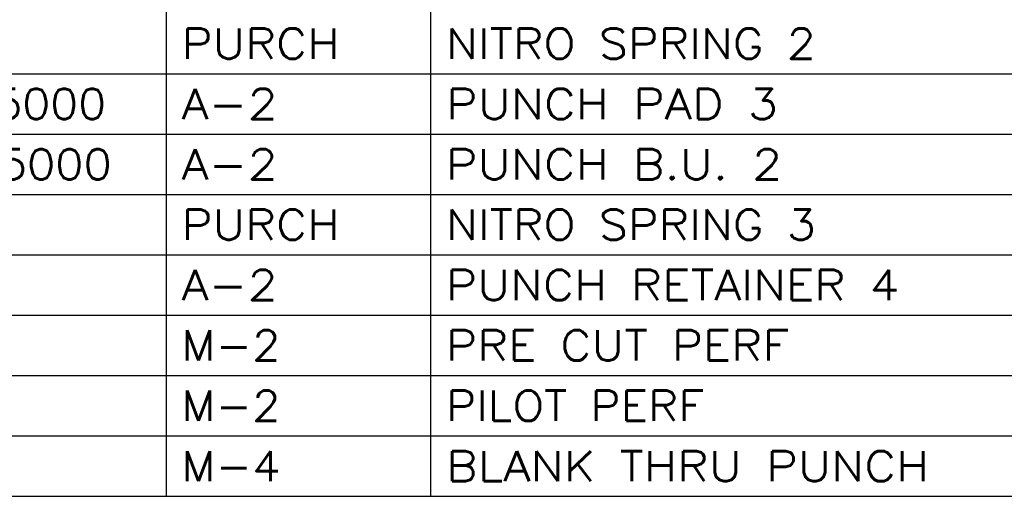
# Model space of a CAD drawing. Header units: inches. Extents: x 3 to 351, y 4 to 271.
# Tile 341 of 530: x 165.05 to 168.9, y 207.4 to 209.27. Entities that reach past the tile are written whole.
import ezdxf
from ezdxf.enums import TextEntityAlignment as Align

# ---------------------------------------------------------------- set-up
doc = ezdxf.new("R2010")
doc.units = ezdxf.units.IN
doc.header["$LTSCALE"] = 0.5
doc.header["$MEASUREMENT"] = 0
doc.layers.add('MFB', color=7, linetype='Continuous')
doc.styles.add('VERO0-Simplex', font='simplex_.ttf')

msp = doc.modelspace()

# ---------------------------------------------------------------- linework, layer by layer
at = {"layer": 'MFB', "color": 56, "linetype": 'Continuous'}
for p, q in [((165.6202, 207.4046), (165.6202, 212.8377)), ((166.6555, 207.4046), (166.6555, 212.8377)), ((161.4179, 209.0581), (171.8437, 209.0581)), ((161.4179, 208.8219), (171.8437, 208.8219)), ((161.4179, 208.5857), (171.8437, 208.5857)), ((161.4179, 208.3495), (171.8437, 208.3495)), ((161.4179, 208.1132), (171.8437, 208.1132)), ((161.4179, 207.877), (171.8437, 207.877)), ((161.4179, 207.6408), (171.8437, 207.6408)), ((161.4179, 207.4046), (171.8437, 207.4046))]:
    msp.add_line(p, q, dxfattribs=at)

# ---------------------------------------------------------------- texts
at = {"layer": 'MFB', "color": 7, "linetype": 'Continuous', "style": 'VERO0-Simplex'}
for s, width, p, p2 in [('PURCH', 0.998863, (165.6793, 209.1172), (166.2987, 209.1172)), ('NITRO SPRING 2', 0.99914, (166.7145, 209.1172), (168.1628, 209.1172)), ('1.0000x4.5500x9.5000', 1.000384, (163.3924, 208.881), (165.3841, 208.881)), ('A-2', 1.000039, (165.6793, 208.881), (166.0558, 208.881)), ('PUNCH PAD 3', 0.999086, (166.7145, 208.881), (168.0144, 208.881)), ('0.5000x4.5500x9.5000', 1.000387, (163.3924, 208.6447), (165.4064, 208.6447)), ('A-2', 1.000039, (165.6793, 208.6447), (166.0558, 208.6447)), ('PUNCH B.U. 2', 0.999302, (166.7145, 208.6447), (168.0309, 208.6447)), ('PURCH', 0.998863, (165.6793, 208.4085), (166.2987, 208.4085)), ('NITRO SPRING 3', 0.99914, (166.7145, 208.4085), (168.1628, 208.4085)), ('A-2', 1.000039, (165.6793, 208.1723), (166.0558, 208.1723)), ('PUNCH RETAINER 4', 0.999055, (166.7145, 208.1723), (168.4895, 208.1723)), ('M-2', 1.000056, (165.6793, 207.9361), (166.0669, 207.9361)), ('PRE CUT PERF', 0.998925, (166.7145, 207.9361), (168.0581, 207.9361)), ('M-2', 1.000056, (165.6793, 207.6999), (166.0669, 207.6999)), ('PILOT PERF', 0.999123, (166.7145, 207.6999), (167.726, 207.6999)), ('M-4', 1.000056, (165.6793, 207.4636), (166.0669, 207.4636)), ('BLANK THRU PUNCH', 0.999236, (166.7145, 207.4636), (168.6066, 207.4636))]:
    msp.add_text(s, height=0.11811, dxfattribs=dict(at, width=width)).set_placement(p, p2, align=Align.FIT)

doc.saveas('drawing.dxf')
